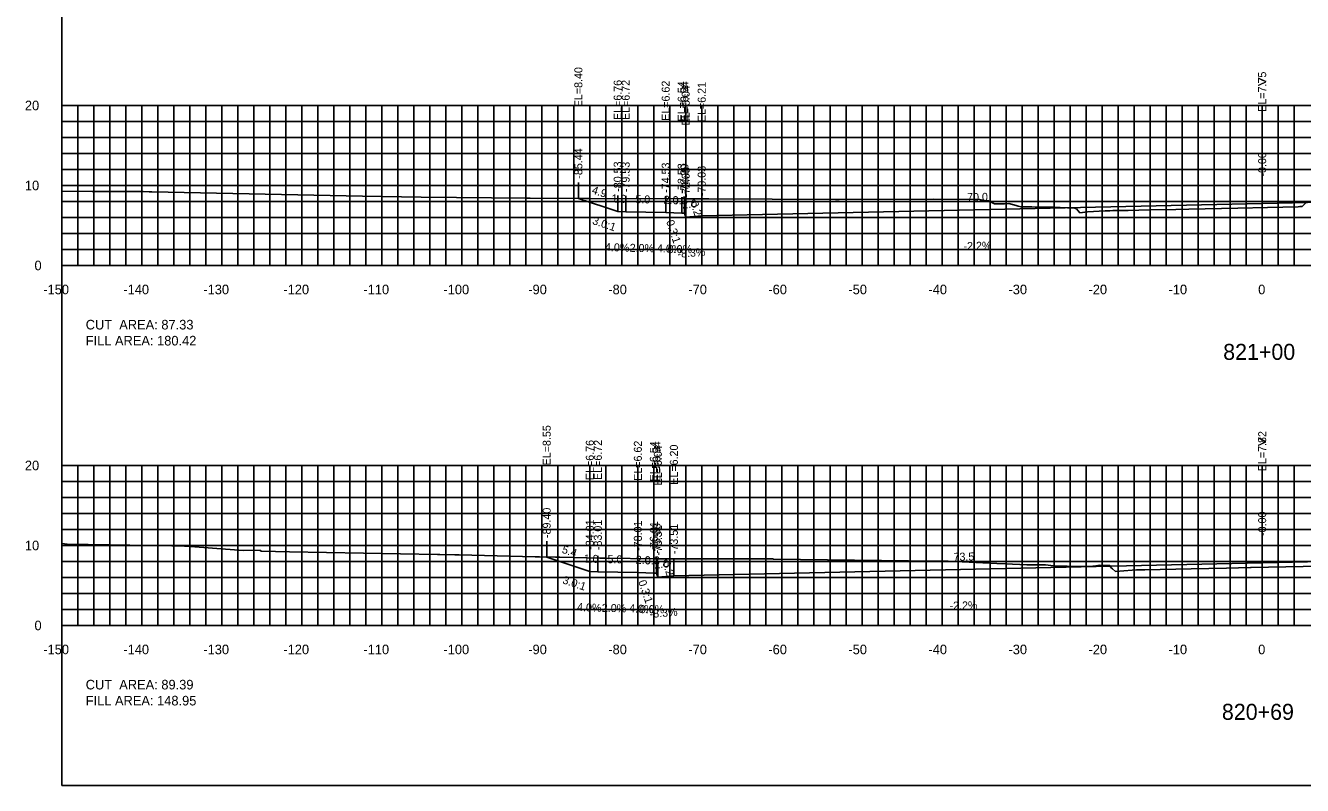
# Model space of a CAD drawing. Extents: x 1797419 to 1809236, y 248759 to 251512.
# Drawn here: x 1806216.5 to 1806376, y 250417.3 to 250512.3 of the extents above; entities that cross this region are included whole.
import ezdxf

# ---------------------------------------------------------------- set-up
doc = ezdxf.new("R2010")
doc.units = 0
for name, color, linetype in [('1', 7, 'Continuous'), ('10', 7, 'Continuous'), ('3', 7, 'Continuous'), ('31', 7, 'Continuous'), ('4', 7, 'Continuous'), ('60', 7, 'Continuous'), ('ANNO-TXT', 7, 'Continuous'), ('CL-CNST', 7, 'Continuous'), ('Level 62', 7, 'Continuous'), ('M-ROADS', 7, 'Continuous')]:
    doc.layers.add(name, color=color, linetype=linetype)

msp = doc.modelspace()

# ---------------------------------------------------------------- linework, layer by layer
for p, q in [((1806285.56, 250490.65), (1806285.56, 250492.65)), ((1806290.47, 250489.02), (1806290.47, 250491.02)), ((1806291.47, 250488.98), (1806291.47, 250490.98)), ((1806296.47, 250488.88), (1806296.47, 250490.88)), ((1806298.47, 250488.8), (1806298.47, 250490.8)), ((1806298.8, 250488.8), (1806298.8, 250490.8)), ((1806300.97, 250488.46), (1806300.97, 250490.46)), ((1806371, 250490.01), (1806371, 250492.01)), ((1806298.97, 250488.3), (1806298.97, 250490.3)), ((1806281.6, 250445.81), (1806281.6, 250447.81)), ((1806286.99, 250444.01), (1806286.99, 250446.01)), ((1806287.99, 250443.97), (1806287.99, 250445.97)), ((1806292.99, 250443.87), (1806292.99, 250445.87)), ((1806294.99, 250443.79), (1806294.99, 250445.79)), ((1806295.32, 250443.79), (1806295.32, 250445.79)), ((1806371, 250445.08), (1806371, 250447.08)), ((1806295.49, 250443.29), (1806295.49, 250445.29)), ((1806297.49, 250443.46), (1806297.49, 250445.46))]:
    msp.add_line(p, q)
msp.add_lwpolyline([(1806221, 250417.26), (1806521, 250417.26), (1806521, 250607.26), (1806221, 250607.26)], close=True)
at = {"layer": '60'}
for p, q in [((1806220.94, 250502.26), (1806221, 250502.26)), ((1806221, 250482.26), (1806221, 250502.26)), ((1806220.94, 250492.26), (1806221, 250492.26)), ((1806220.94, 250482.26), (1806221, 250482.26)), ((1806221, 250482.26), (1806521, 250482.26)), ((1806221, 250482.2), (1806221, 250482.26)), ((1806231, 250482.2), (1806231, 250482.26)), ((1806241, 250482.2), (1806241, 250482.26)), ((1806251, 250482.2), (1806251, 250482.26)), ((1806261, 250482.2), (1806261, 250482.26)), ((1806271, 250482.2), (1806271, 250482.26)), ((1806281, 250482.2), (1806281, 250482.26)), ((1806291, 250482.2), (1806291, 250482.26)), ((1806301, 250482.2), (1806301, 250482.26)), ((1806311, 250482.2), (1806311, 250482.26)), ((1806321, 250482.2), (1806321, 250482.26)), ((1806331, 250482.2), (1806331, 250482.26)), ((1806341, 250482.2), (1806341, 250482.26)), ((1806351, 250482.2), (1806351, 250482.26)), ((1806361, 250482.2), (1806361, 250482.26)), ((1806371, 250482.2), (1806371, 250482.26)), ((1806220.94, 250457.26), (1806221, 250457.26)), ((1806221, 250437.26), (1806221, 250457.26)), ((1806220.94, 250447.26), (1806221, 250447.26)), ((1806220.94, 250437.26), (1806221, 250437.26)), ((1806221, 250437.26), (1806521, 250437.26)), ((1806221, 250437.2), (1806221, 250437.26)), ((1806231, 250437.2), (1806231, 250437.26)), ((1806241, 250437.2), (1806241, 250437.26)), ((1806251, 250437.2), (1806251, 250437.26)), ((1806261, 250437.2), (1806261, 250437.26)), ((1806271, 250437.2), (1806271, 250437.26)), ((1806281, 250437.2), (1806281, 250437.26)), ((1806291, 250437.2), (1806291, 250437.26)), ((1806301, 250437.2), (1806301, 250437.26)), ((1806311, 250437.2), (1806311, 250437.26)), ((1806321, 250437.2), (1806321, 250437.26)), ((1806331, 250437.2), (1806331, 250437.26)), ((1806341, 250437.2), (1806341, 250437.26)), ((1806351, 250437.2), (1806351, 250437.26)), ((1806361, 250437.2), (1806361, 250437.26)), ((1806371, 250437.2), (1806371, 250437.26))]:
    msp.add_line(p, q, dxfattribs=at)
at = {"layer": 'CL-CNST'}
for points in [[(1806285.56, 250490.65), (1806290.47, 250489.02), (1806291.47, 250488.98), (1806296.47, 250488.88), (1806298.47, 250488.8), (1806298.8, 250488.8), (1806298.97, 250488.3), (1806300.97, 250488.46), (1806371, 250490.01), (1806452.41, 250491.8), (1806454.41, 250491.63), (1806454.58, 250492.13), (1806454.91, 250492.13), (1806456.91, 250492.21), (1806461.91, 250492.31), (1806462.91, 250492.35), (1806471.94, 250489.34)], [(1806281.6, 250445.81), (1806286.99, 250444.01), (1806287.99, 250443.97), (1806292.99, 250443.87), (1806294.99, 250443.79), (1806295.32, 250443.79), (1806295.49, 250443.29), (1806297.49, 250443.46), (1806371, 250445.08), (1806450.34, 250446.82), (1806452.34, 250446.66), (1806452.5, 250447.16), (1806452.83, 250447.16), (1806454.83, 250447.24), (1806459.83, 250447.34), (1806460.83, 250447.38), (1806470.65, 250444.1)]]:
    msp.add_lwpolyline(points, dxfattribs=at)
at = {"layer": 'Level 62'}
for p, q in [((1806221, 250502.26), (1806521, 250502.26)), ((1806221, 250482.26), (1806221, 250502.26)), ((1806223, 250482.26), (1806223, 250502.26)), ((1806225, 250482.26), (1806225, 250502.26)), ((1806227, 250482.26), (1806227, 250502.26)), ((1806229, 250482.26), (1806229, 250502.26)), ((1806231, 250482.26), (1806231, 250502.26)), ((1806233, 250482.26), (1806233, 250502.26)), ((1806235, 250482.26), (1806235, 250502.26)), ((1806237, 250482.26), (1806237, 250502.26)), ((1806239, 250482.26), (1806239, 250502.26)), ((1806241, 250482.26), (1806241, 250502.26)), ((1806243, 250482.26), (1806243, 250502.26)), ((1806245, 250482.26), (1806245, 250502.26)), ((1806247, 250482.26), (1806247, 250502.26)), ((1806249, 250482.26), (1806249, 250502.26)), ((1806251, 250482.26), (1806251, 250502.26)), ((1806253, 250482.26), (1806253, 250502.26)), ((1806255, 250482.26), (1806255, 250502.26)), ((1806257, 250482.26), (1806257, 250502.26)), ((1806259, 250482.26), (1806259, 250502.26)), ((1806261, 250482.26), (1806261, 250502.26)), ((1806263, 250482.26), (1806263, 250502.26)), ((1806265, 250482.26), (1806265, 250502.26)), ((1806267, 250482.26), (1806267, 250502.26)), ((1806269, 250482.26), (1806269, 250502.26)), ((1806271, 250482.26), (1806271, 250502.26)), ((1806273, 250482.26), (1806273, 250502.26)), ((1806275, 250482.26), (1806275, 250502.26)), ((1806277, 250482.26), (1806277, 250502.26)), ((1806279, 250482.26), (1806279, 250502.26)), ((1806281, 250482.26), (1806281, 250502.26)), ((1806283, 250482.26), (1806283, 250502.26)), ((1806285, 250482.26), (1806285, 250502.26)), ((1806287, 250482.26), (1806287, 250502.26)), ((1806289, 250482.26), (1806289, 250502.26)), ((1806291, 250482.26), (1806291, 250502.26)), ((1806293, 250482.26), (1806293, 250502.26)), ((1806295, 250482.26), (1806295, 250502.26)), ((1806297, 250482.26), (1806297, 250502.26)), ((1806299, 250482.26), (1806299, 250502.26)), ((1806301, 250482.26), (1806301, 250502.26)), ((1806303, 250482.26), (1806303, 250502.26)), ((1806305, 250482.26), (1806305, 250502.26)), ((1806307, 250482.26), (1806307, 250502.26)), ((1806309, 250482.26), (1806309, 250502.26)), ((1806311, 250482.26), (1806311, 250502.26)), ((1806313, 250482.26), (1806313, 250502.26)), ((1806315, 250482.26), (1806315, 250502.26)), ((1806317, 250482.26), (1806317, 250502.26)), ((1806319, 250482.26), (1806319, 250502.26)), ((1806321, 250482.26), (1806321, 250502.26)), ((1806323, 250482.26), (1806323, 250502.26)), ((1806325, 250482.26), (1806325, 250502.26)), ((1806327, 250482.26), (1806327, 250502.26)), ((1806329, 250482.26), (1806329, 250502.26)), ((1806331, 250482.26), (1806331, 250502.26)), ((1806333, 250482.26), (1806333, 250502.26)), ((1806335, 250482.26), (1806335, 250502.26)), ((1806337, 250482.26), (1806337, 250502.26)), ((1806339, 250482.26), (1806339, 250502.26)), ((1806341, 250482.26), (1806341, 250502.26)), ((1806343, 250482.26), (1806343, 250502.26)), ((1806345, 250482.26), (1806345, 250502.26)), ((1806347, 250482.26), (1806347, 250502.26)), ((1806349, 250482.26), (1806349, 250502.26)), ((1806351, 250482.26), (1806351, 250502.26)), ((1806353, 250482.26), (1806353, 250502.26)), ((1806355, 250482.26), (1806355, 250502.26)), ((1806357, 250482.26), (1806357, 250502.26)), ((1806359, 250482.26), (1806359, 250502.26)), ((1806361, 250482.26), (1806361, 250502.26)), ((1806363, 250482.26), (1806363, 250502.26)), ((1806365, 250482.26), (1806365, 250502.26)), ((1806367, 250482.26), (1806367, 250502.26)), ((1806369, 250482.26), (1806369, 250502.26)), ((1806371, 250482.26), (1806371, 250502.26)), ((1806373, 250482.26), (1806373, 250502.26)), ((1806375, 250482.26), (1806375, 250502.26)), ((1806221, 250500.26), (1806521, 250500.26)), ((1806221, 250498.26), (1806521, 250498.26)), ((1806221, 250496.26), (1806521, 250496.26)), ((1806221, 250494.26), (1806521, 250494.26)), ((1806221, 250492.26), (1806521, 250492.26)), ((1806221, 250490.26), (1806521, 250490.26)), ((1806221, 250488.26), (1806521, 250488.26)), ((1806221, 250486.26), (1806521, 250486.26)), ((1806221, 250484.26), (1806521, 250484.26)), ((1806221, 250482.26), (1806521, 250482.26)), ((1806221, 250457.26), (1806521, 250457.26)), ((1806221, 250437.26), (1806221, 250457.26)), ((1806223, 250437.26), (1806223, 250457.26)), ((1806225, 250437.26), (1806225, 250457.26)), ((1806227, 250437.26), (1806227, 250457.26)), ((1806229, 250437.26), (1806229, 250457.26)), ((1806231, 250437.26), (1806231, 250457.26)), ((1806233, 250437.26), (1806233, 250457.26)), ((1806235, 250437.26), (1806235, 250457.26)), ((1806237, 250437.26), (1806237, 250457.26)), ((1806239, 250437.26), (1806239, 250457.26)), ((1806241, 250437.26), (1806241, 250457.26)), ((1806243, 250437.26), (1806243, 250457.26)), ((1806245, 250437.26), (1806245, 250457.26)), ((1806247, 250437.26), (1806247, 250457.26)), ((1806249, 250437.26), (1806249, 250457.26)), ((1806251, 250437.26), (1806251, 250457.26)), ((1806253, 250437.26), (1806253, 250457.26)), ((1806255, 250437.26), (1806255, 250457.26)), ((1806257, 250437.26), (1806257, 250457.26)), ((1806259, 250437.26), (1806259, 250457.26)), ((1806261, 250437.26), (1806261, 250457.26)), ((1806263, 250437.26), (1806263, 250457.26)), ((1806265, 250437.26), (1806265, 250457.26)), ((1806267, 250437.26), (1806267, 250457.26)), ((1806269, 250437.26), (1806269, 250457.26)), ((1806271, 250437.26), (1806271, 250457.26)), ((1806273, 250437.26), (1806273, 250457.26)), ((1806275, 250437.26), (1806275, 250457.26)), ((1806277, 250437.26), (1806277, 250457.26)), ((1806279, 250437.26), (1806279, 250457.26)), ((1806281, 250437.26), (1806281, 250457.26)), ((1806283, 250437.26), (1806283, 250457.26)), ((1806285, 250437.26), (1806285, 250457.26)), ((1806287, 250437.26), (1806287, 250457.26)), ((1806289, 250437.26), (1806289, 250457.26)), ((1806291, 250437.26), (1806291, 250457.26)), ((1806293, 250437.26), (1806293, 250457.26)), ((1806295, 250437.26), (1806295, 250457.26)), ((1806297, 250437.26), (1806297, 250457.26)), ((1806299, 250437.26), (1806299, 250457.26)), ((1806301, 250437.26), (1806301, 250457.26)), ((1806303, 250437.26), (1806303, 250457.26)), ((1806305, 250437.26), (1806305, 250457.26)), ((1806307, 250437.26), (1806307, 250457.26)), ((1806309, 250437.26), (1806309, 250457.26)), ((1806311, 250437.26), (1806311, 250457.26)), ((1806313, 250437.26), (1806313, 250457.26)), ((1806315, 250437.26), (1806315, 250457.26)), ((1806317, 250437.26), (1806317, 250457.26)), ((1806319, 250437.26), (1806319, 250457.26)), ((1806321, 250437.26), (1806321, 250457.26)), ((1806323, 250437.26), (1806323, 250457.26)), ((1806325, 250437.26), (1806325, 250457.26)), ((1806327, 250437.26), (1806327, 250457.26)), ((1806329, 250437.26), (1806329, 250457.26)), ((1806331, 250437.26), (1806331, 250457.26)), ((1806333, 250437.26), (1806333, 250457.26)), ((1806335, 250437.26), (1806335, 250457.26)), ((1806337, 250437.26), (1806337, 250457.26)), ((1806339, 250437.26), (1806339, 250457.26)), ((1806341, 250437.26), (1806341, 250457.26)), ((1806343, 250437.26), (1806343, 250457.26)), ((1806345, 250437.26), (1806345, 250457.26)), ((1806347, 250437.26), (1806347, 250457.26)), ((1806349, 250437.26), (1806349, 250457.26)), ((1806351, 250437.26), (1806351, 250457.26)), ((1806353, 250437.26), (1806353, 250457.26)), ((1806355, 250437.26), (1806355, 250457.26)), ((1806357, 250437.26), (1806357, 250457.26)), ((1806359, 250437.26), (1806359, 250457.26)), ((1806361, 250437.26), (1806361, 250457.26)), ((1806363, 250437.26), (1806363, 250457.26)), ((1806365, 250437.26), (1806365, 250457.26)), ((1806367, 250437.26), (1806367, 250457.26)), ((1806369, 250437.26), (1806369, 250457.26)), ((1806371, 250437.26), (1806371, 250457.26)), ((1806373, 250437.26), (1806373, 250457.26)), ((1806375, 250437.26), (1806375, 250457.26)), ((1806221, 250455.26), (1806521, 250455.26)), ((1806221, 250453.26), (1806521, 250453.26)), ((1806221, 250451.26), (1806521, 250451.26)), ((1806221, 250449.26), (1806521, 250449.26)), ((1806221, 250447.26), (1806521, 250447.26)), ((1806221, 250445.26), (1806521, 250445.26)), ((1806221, 250443.26), (1806521, 250443.26)), ((1806221, 250441.26), (1806521, 250441.26)), ((1806221, 250439.26), (1806521, 250439.26)), ((1806221, 250437.26), (1806521, 250437.26))]:
    msp.add_line(p, q, dxfattribs=at)
at = {"layer": 'M-ROADS'}
for points in [[(1806221, 250491.53), (1806224.79, 250491.52), (1806230.69, 250491.49), (1806231.17, 250491.5), (1806231.94, 250491.48), (1806231.98, 250491.48), (1806232.28, 250491.47), (1806258.57, 250490.92), (1806265.93, 250490.81), (1806279.12, 250490.68), (1806279.31, 250490.68), (1806279.53, 250490.67), (1806286.38, 250490.65), (1806286.57, 250490.65), (1806286.92, 250490.65), (1806298.87, 250490.6), (1806299.5, 250490.6), (1806299.51, 250490.6), (1806300.03, 250490.6), (1806300.2, 250490.6), (1806300.6, 250490.59), (1806300.64, 250490.59), (1806301.86, 250490.59), (1806317.69, 250490.51), (1806317.91, 250490.51), (1806318.13, 250490.51), (1806329.94, 250490.53), (1806335.69, 250490.51), (1806336.53, 250490.33), (1806336.82, 250490.33), (1806337.56, 250489.98), (1806338.82, 250489.98), (1806339.34, 250489.99), (1806340.27, 250489.75), (1806340.5, 250489.69), (1806340.87, 250489.59), (1806342.04, 250489.58), (1806342.21, 250489.59), (1806344.9, 250489.56), (1806347.55, 250489.43), (1806347.58, 250489.43), (1806347.58, 250489.43), (1806347.59, 250489.43), (1806347.59, 250489.42), (1806347.59, 250489.42), (1806347.65, 250489.38), (1806347.79, 250489.32), (1806348.22, 250488.84), (1806349.18, 250488.97), (1806351.39, 250489.1), (1806351.96, 250489.11), (1806352.35, 250489.12), (1806354.26, 250489.15), (1806356.91, 250489.2), (1806360.2, 250489.26), (1806361.85, 250489.3), (1806367.97, 250489.43), (1806371.66, 250489.51), (1806375.5, 250489.59), (1806375.7, 250489.62), (1806375.77, 250489.63), (1806375.82, 250489.63), (1806375.83, 250489.63), (1806376.01, 250489.65), (1806376.4, 250490.04)], [(1806221, 250447.5), (1806221.69, 250447.44), (1806234.76, 250447.21), (1806236.34, 250447.17), (1806236.56, 250447.18), (1806243.68, 250446.63), (1806245.79, 250446.65), (1806245.89, 250446.55), (1806245.9, 250446.55), (1806245.93, 250446.54), (1806245.95, 250446.54), (1806245.96, 250446.53), (1806249.46, 250446.47), (1806267.94, 250446.14), (1806268.14, 250446.14), (1806268.25, 250446.13), (1806270.14, 250446.07), (1806270.29, 250446.07), (1806270.68, 250446.07), (1806280.17, 250445.84), (1806280.63, 250445.83), (1806280.71, 250445.83), (1806282.69, 250445.79), (1806283.24, 250445.79), (1806288.26, 250445.69), (1806289.08, 250445.68), (1806295.03, 250445.57), (1806295.51, 250445.57), (1806295.57, 250445.57), (1806296.82, 250445.57), (1806307.45, 250445.57), (1806307.87, 250445.57), (1806309.26, 250445.57), (1806309.48, 250445.57), (1806309.66, 250445.57), (1806309.81, 250445.57), (1806309.94, 250445.56), (1806330.18, 250445.31), (1806330.23, 250445.31), (1806330.72, 250445.31), (1806331.71, 250445.31), (1806331.76, 250445.31), (1806337.85, 250445.01), (1806338.93, 250444.97), (1806341.58, 250444.85), (1806341.6, 250444.85), (1806341.67, 250444.85), (1806341.91, 250444.85), (1806342.09, 250444.84), (1806343.69, 250444.83), (1806343.89, 250444.82), (1806343.94, 250444.82), (1806344.91, 250444.73), (1806345.59, 250444.68), (1806346.65, 250444.66), (1806349.43, 250444.61), (1806350.2, 250444.72), (1806350.68, 250444.78), (1806351, 250444.76), (1806351.3, 250444.76), (1806351.51, 250444.76), (1806351.87, 250444.77), (1806351.96, 250444.76), (1806352.03, 250444.61), (1806352.11, 250444.51), (1806352.29, 250444.34), (1806352.66, 250444.02), (1806354.77, 250444.16), (1806355.31, 250444.21), (1806355.42, 250444.21), (1806356.33, 250444.23), (1806362.13, 250444.34), (1806366.54, 250444.44), (1806369.56, 250444.5), (1806369.63, 250444.51), (1806378.29, 250444.67)]]:
    msp.add_lwpolyline(points, dxfattribs=at)

# ---------------------------------------------------------------- texts
for s, rotation, p in [('3.0:1', 341.5651, (1806287.23, 250487.46)), ('0.3:1', 288.4353, (1806296.51, 250487.76)), ('3.0:1', 341.5651, (1806283.5, 250442.54)), ('0.3:1', 288.4353, (1806293.03, 250442.75))]:
    msp.add_text(s, height=1, rotation=rotation).set_placement(p)
at = {"layer": '1'}
for s, p in [('821+00', (1806366.13, 250470.46)), ('820+69', (1806365.97, 250425.46))]:
    msp.add_text(s, height=2, dxfattribs=at).set_placement(p)
at = {"layer": '10'}
for s, p in [('-150', (1806218.7, 250478.66)), ('-140', (1806228.7, 250478.66)), ('-130', (1806238.7, 250478.66)), ('-120', (1806248.7, 250478.66)), ('-110', (1806258.7, 250478.66)), ('-100', (1806268.7, 250478.66)), ('-90', (1806279.3, 250478.66)), ('-80', (1806289.3, 250478.66)), ('-70', (1806299.3, 250478.66)), ('-60', (1806309.3, 250478.66)), ('-50', (1806319.3, 250478.66)), ('-40', (1806329.3, 250478.66)), ('-30', (1806339.3, 250478.66)), ('-20', (1806349.3, 250478.66)), ('-10', (1806359.3, 250478.66)), ('0', (1806370.5, 250478.66)), ('-150', (1806218.7, 250433.66)), ('-140', (1806228.7, 250433.66)), ('-130', (1806238.7, 250433.66)), ('-120', (1806248.7, 250433.66)), ('-110', (1806258.7, 250433.66)), ('-100', (1806268.7, 250433.66)), ('-90', (1806279.3, 250433.66)), ('-80', (1806289.3, 250433.66)), ('-70', (1806299.3, 250433.66)), ('-60', (1806309.3, 250433.66)), ('-50', (1806319.3, 250433.66)), ('-40', (1806329.3, 250433.66)), ('-30', (1806339.3, 250433.66)), ('-20', (1806349.3, 250433.66)), ('-10', (1806359.3, 250433.66)), ('0', (1806370.5, 250433.66))]:
    msp.add_text(s, height=1.2, dxfattribs=at).set_placement(p)
at = {"layer": '3'}
for s, p in [('EL=8.40', (1806286.06, 250502.04)), ('EL=7.75', (1806371.5, 250501.47)), ('EL=6.76', (1806290.97, 250500.44)), ('EL=6.72', (1806291.97, 250500.44)), ('EL=6.62', (1806296.97, 250500.34)), ('EL=6.54', (1806298.97, 250500.26)), ('EL=6.54', (1806299.3, 250500.26)), ('EL=6.21', (1806301.47, 250500.18)), ('EL=6.04', (1806299.47, 250499.76)), ('-85.44', (1806286.06, 250493.11)), ('-0.00', (1806371.5, 250493.38)), ('-80.53', (1806290.97, 250491.47)), ('-79.53', (1806291.97, 250491.43)), ('-74.53', (1806296.97, 250491.33)), ('-72.53', (1806298.97, 250491.25)), ('-72.20', (1806299.3, 250491.18)), ('-72.03', (1806299.47, 250490.75)), ('-70.03', (1806301.47, 250490.92)), ('EL=8.55', (1806282.1, 250457.27)), ('EL=6.76', (1806287.49, 250455.43)), ('EL=6.72', (1806288.49, 250455.44)), ('EL=6.62', (1806293.49, 250455.34)), ('EL=6.54', (1806295.49, 250455.26)), ('EL=6.54', (1806295.82, 250455.26)), ('EL=7.82', (1806371.5, 250456.54)), ('EL=6.04', (1806295.99, 250454.76)), ('EL=6.20', (1806297.99, 250454.85)), ('-89.40', (1806282.1, 250448.19)), ('-0.00', (1806371.5, 250448.45)), ('-84.01', (1806287.49, 250446.72)), ('-83.01', (1806288.49, 250446.68)), ('-78.01', (1806293.49, 250446.58)), ('-76.01', (1806295.49, 250446.5)), ('-75.68', (1806295.82, 250446.25)), ('-75.51', (1806295.99, 250446)), ('-73.51', (1806297.99, 250446.17))]:
    msp.add_text(s, height=1, rotation=90, dxfattribs=at).set_placement(p)
at = {"layer": '31'}
for s, p in [('20', (1806216.4, 250501.66)), ('10', (1806216.4, 250491.66)), ('0', (1806217.6, 250481.66)), ('20', (1806216.4, 250456.66)), ('10', (1806216.4, 250446.66)), ('0', (1806217.6, 250436.66))]:
    msp.add_text(s, height=1.2, dxfattribs=at).set_placement(p)
at = {"layer": '4'}
for s, rotation, p in [('4.9', 341.5651, (1806287.15, 250491.29)), ('1.0', 357.7094, (1806289.69, 250490.15)), ('5.0', 358.8542, (1806292.67, 250490.05)), ('2.0', 357.7094, (1806296.19, 250489.99)), ('2.0', 4.7636, (1806298.56, 250489.37)), ('70.0', 1.2603, (1806334.14, 250490.29)), ('0.2', 288.4353, (1806299.52, 250490.11)), ('4.0%', 357.7094, (1806288.86, 250484.08)), ('2.0%', 358.8542, (1806291.96, 250483.97)), ('4.0%', 357.7094, (1806295.36, 250483.92)), ('-8.3%', 4.7636, (1806297.98, 250483.2)), ('-2.2%', 1.2603, (1806333.69, 250484.18)), ('5.4', 341.5651, (1806283.42, 250446.36)), ('1.0', 357.7094, (1806286.21, 250445.14)), ('5.0', 358.8542, (1806289.19, 250445.05)), ('2.0', 357.7094, (1806292.71, 250444.98)), ('73.5', 1.2603, (1806332.44, 250445.33)), ('2.0', 4.7636, (1806295.08, 250444.36)), ('0.2', 288.4353, (1806296.04, 250445.11)), ('4.0%', 357.7094, (1806285.38, 250439.07)), ('2.0%', 358.8542, (1806288.48, 250438.96)), ('4.0%', 357.7094, (1806291.88, 250438.91)), ('-8.3%', 4.7636, (1806294.5, 250438.19)), ('-2.2%', 1.2603, (1806331.95, 250439.22))]:
    msp.add_text(s, height=1, rotation=rotation, dxfattribs=at).set_placement(p)
for s, p in [('0.3', (1806297.35, 250489.9)), ('0.0%', (1806296.72, 250483.8)), ('0.3', (1806293.87, 250444.89)), ('0.0%', (1806293.24, 250438.79))]:
    msp.add_text(s, height=1, dxfattribs=at).set_placement(p)
at = {"layer": '60'}
for s, height, p in [('>', 1.5, (1806370.39, 250504.51)), ('-', 0.0001, (1806221, 250482.26)), ('>', 1.5, (1806370.39, 250459.51)), ('-', 0.0001, (1806221, 250437.26))]:
    msp.add_text(s, height=height, dxfattribs=at).set_placement(p)
at = {"layer": 'ANNO-TXT'}
for s, p in [('CUT  AREA: 87.33', (1806224, 250474.26)), ('FILL AREA: 180.42', (1806224, 250472.26)), ('CUT  AREA: 89.39', (1806224, 250429.26)), ('FILL AREA: 148.95', (1806224, 250427.26))]:
    msp.add_text(s, height=1.2, dxfattribs=at).set_placement(p)

doc.saveas('drawing.dxf')
